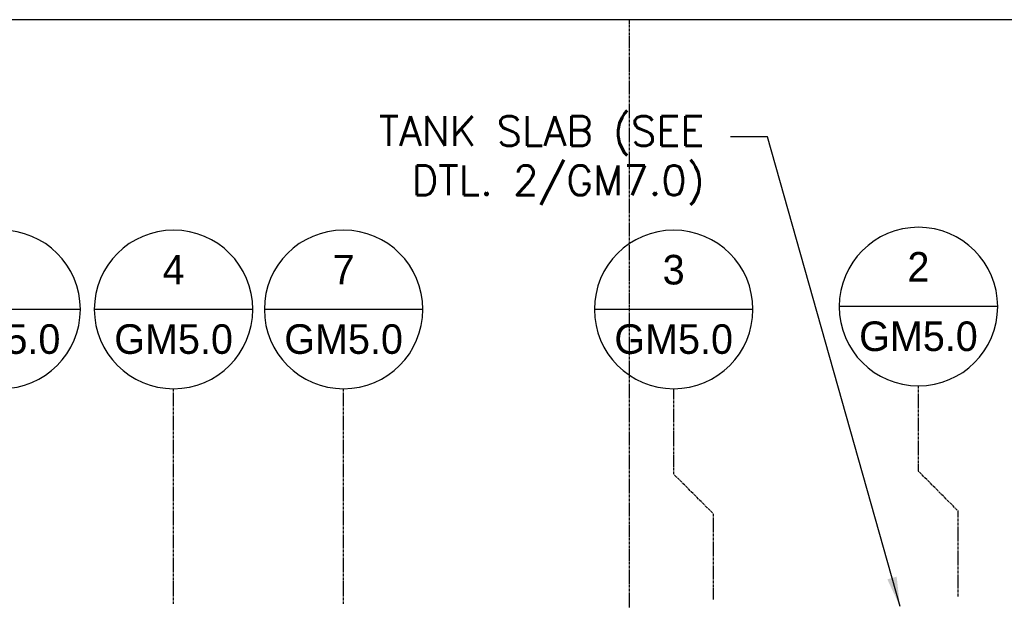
# Model space of a CAD drawing. Extents: x -169 to 2224, y 0 to 2796.
# Tile 344 of 530: x 1574 to 1774, y 986 to 1104. Entities that reach past the tile are written whole.
import ezdxf
from ezdxf.enums import TextEntityAlignment as Align

# ---------------------------------------------------------------- set-up
doc = ezdxf.new("R2010")
doc.units = 0
doc.header["$MEASUREMENT"] = 0
doc.linetypes.add('CENTER1', pattern=[0.6625, 0.5, -0.075, 0.0125, -0.075])
doc.layers.get('0').update_dxf_attribs({"color": 255, "linetype": 'CONTINUOUS'})
for name, color, linetype in [('CENTERLINE', 3, 'CENTER1'), ('FREEZE-OUTLINE-TITLES', 60, 'CONTINUOUS'), ('TAG', 3, 'CONTINUOUS'), ('TEXT', 3, 'CONTINUOUS')]:
    doc.layers.add(name, color=color, linetype=linetype)
doc.layers.add('FREEZE-LINES', color=8, linetype='CONTINUOUS', plot=False)
doc.styles.add('SIMPFRAC', font='simpfrac')
doc.styles.add('SIMPLEX', font='simplex')
doc.dimstyles.new('DIM64', dxfattribs={"dimscale": 64, "dimtxt": 0.09375, "dimasz": 0.09375, "dimexe": 0.0625, "dimexo": 0.0625, "dimgap": 0.046875, "dimtad": 1, "dimdec": 4, "dimzin": 3, "dimdsep": 46, "dimlunit": 4, "dimtxsty": 'SIMPLEX', "dimcen": 0, "dimclrd": 256, "dimclre": 256, "dimclrt": 256, "dimadec": 0, "dimazin": 0, "dimtfac": 1, "dimtdec": 4, "dimtmove": 0, "dimatfit": 3, "dimfxl": 1, "dimfrac": 2, "dimtolj": 1, "dimtzin": 0, "dimarcsym": 0})

# ---------------------------------------------------------------- blocks, each defined once
blk = doc.blocks.new('KEY-DETAIL')
blk.add_line((-0.1911, 0), (0.1911, 0))
blk.add_circle((0, 0), 0.1911)
at = {"style": 'SIMPFRAC'}
for tag, p in [('DETAIL', (0, 0.1314)), ('SHEET', (0, -0.0358))]:
    blk.add_attdef(tag, text='', height=0.0781, dxfattribs=at).set_placement(p, align=Align.TOP_CENTER)

msp = doc.modelspace()

# ---------------------------------------------------------------- linework, layer by layer
at = {"layer": 'CENTERLINE'}
for p, q in [((1605.45314, 985.51471), (1605.45314, 1029.15474)), ((1639.95418, 985.51471), (1639.95418, 1029.15474))]:
    msp.add_line(p, q, dxfattribs=at)
at = {"layer": 'CENTERLINE', "flags": 128}
for points in [[(1715.02489, 986.42659), (1715.02489, 1003.74617), (1706.9359, 1011.83516), (1706.9359, 1029.15474)], [(1764.69847, 986.99979), (1764.69847, 1004.31937), (1756.60947, 1012.40836), (1756.60947, 1029.72794)]]:
    msp.add_lwpolyline(points, dxfattribs=at)
at = {"layer": 'FREEZE-LINES', "color": 8, "linetype": 'CENTER1'}
msp.add_line((1698, 564.00736), (1698, 1104.00736), dxfattribs=at)
at = {"layer": 'FREEZE-OUTLINE-TITLES', "linetype": 'Continuous'}
msp.add_lwpolyline([(2220, 1104.01471), (1176, 1104.01471), (1176, 564.00736), (2220, 564.00736)], close=True, dxfattribs=at)

# ---------------------------------------------------------------- block references
at = {"layer": 'TAG'}
ref = msp.add_blockref('KEY-DETAIL', (1570.4445, 1045.24373), dxfattribs=dict(at, xscale=-84.17985725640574, yscale=84.17985725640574, zscale=84.17985725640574))
ref.add_attrib('SHEET', 'GM5.0', dxfattribs={"height": 6, "style": 'SIMPFRAC'}).set_placement((1570.4445, 1042.22704), align=Align.TOP_CENTER)
ref.add_attrib('DETAIL', '2', dxfattribs={"layer": '0', "height": 6, "style": 'SIMPFRAC'}).set_placement((1570.4445, 1056.30491), align=Align.TOP_CENTER)
ref = msp.add_blockref('KEY-DETAIL', (1605.45314, 1045.24373), dxfattribs=dict(at, xscale=-84.17985725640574, yscale=84.17985725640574, zscale=84.17985725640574))
ref.add_attrib('SHEET', 'GM5.0', dxfattribs={"height": 6, "style": 'SIMPFRAC'}).set_placement((1605.45314, 1042.22704), align=Align.TOP_CENTER)
ref.add_attrib('DETAIL', '4', dxfattribs={"layer": '0', "height": 6, "style": 'SIMPFRAC'}).set_placement((1605.45314, 1056.30491), align=Align.TOP_CENTER)
ref = msp.add_blockref('KEY-DETAIL', (1639.95418, 1045.24373), dxfattribs=dict(at, xscale=-84.17985725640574, yscale=84.17985725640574, zscale=84.17985725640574))
ref.add_attrib('SHEET', 'GM5.0', dxfattribs={"height": 6, "style": 'SIMPFRAC'}).set_placement((1639.95418, 1042.22704), align=Align.TOP_CENTER)
ref.add_attrib('DETAIL', '7', dxfattribs={"layer": '0', "height": 6, "style": 'SIMPFRAC'}).set_placement((1639.95418, 1056.30491), align=Align.TOP_CENTER)
ref = msp.add_blockref('KEY-DETAIL', (1706.9359, 1045.24373), dxfattribs=dict(at, xscale=-84.17985725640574, yscale=84.17985725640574, zscale=84.17985725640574))
ref.add_attrib('SHEET', 'GM5.0', dxfattribs={"height": 6, "style": 'SIMPFRAC'}).set_placement((1706.9359, 1042.22704), align=Align.TOP_CENTER)
ref.add_attrib('DETAIL', '3', dxfattribs={"layer": '0', "height": 6, "style": 'SIMPFRAC'}).set_placement((1706.9359, 1056.30491), align=Align.TOP_CENTER)
ref = msp.add_blockref('KEY-DETAIL', (1756.60947, 1045.81693), dxfattribs=dict(at, xscale=-84.17985725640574, yscale=84.17985725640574, zscale=84.17985725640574))
ref.add_attrib('SHEET', 'GM5.0', dxfattribs={"height": 6, "style": 'SIMPFRAC'}).set_placement((1756.60947, 1042.80024), align=Align.TOP_CENTER)
ref.add_attrib('DETAIL', '2', dxfattribs={"layer": '0', "height": 6, "style": 'SIMPFRAC'}).set_placement((1756.60947, 1056.87811), align=Align.TOP_CENTER)

# ---------------------------------------------------------------- texts
at = {"layer": 'TEXT', "insert": (1713.18083, 1084.4339), "char_height": 6, "width": 89.508234, "attachment_point": 3, "style": 'SIMPLEX'}
msp.add_mtext('TANK SLAB (SEE DTL. 2/GM7.0)', dxfattribs=at)

# ---------------------------------------------------------------- leaders
at = {"layer": 'TEXT'}
msp.add_leader([(1752.86945, 984.98081), (1725.9938, 1080.23882), (1718.49333, 1080.23882)], dimstyle='DIM64', dxfattribs=at)

doc.saveas('drawing.dxf')
